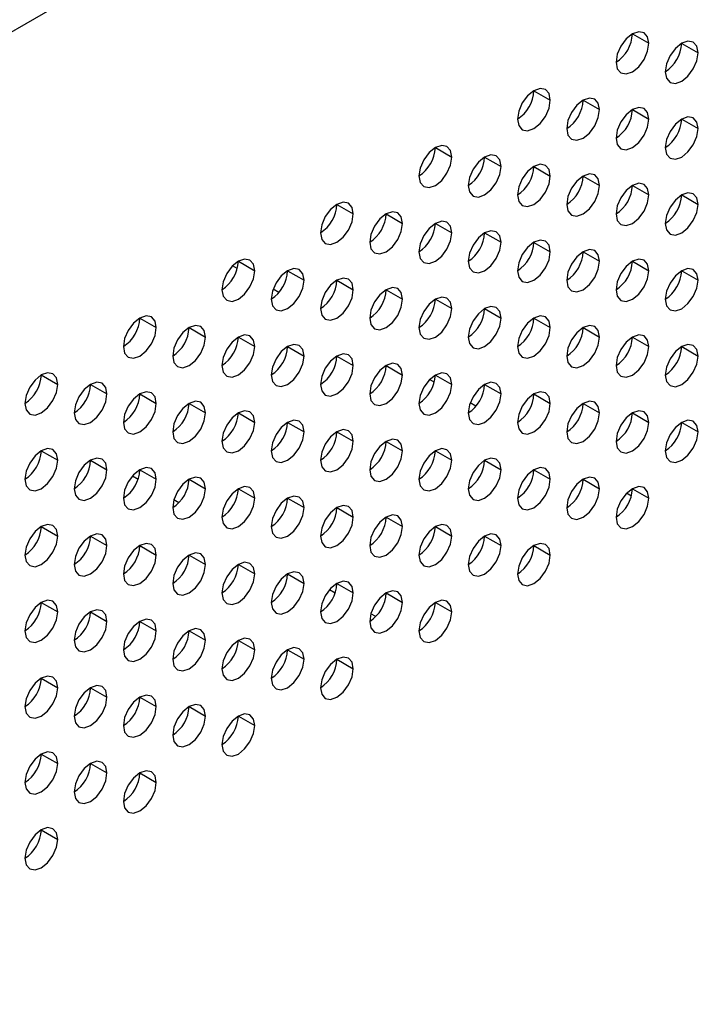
# Model space of a CAD drawing. Header units: millimetres. Extents: x 0 to 1118, y 0 to 864.
# Tile 331 of 397: x 985.92 to 988.87, y 711.74 to 715.98. Entities that reach past the tile are written whole.
import ezdxf

# ---------------------------------------------------------------- set-up
doc = ezdxf.new("R2010")
doc.units = ezdxf.units.MM

msp = doc.modelspace()

# ---------------------------------------------------------------- linework, layer by layer
at = {"color": 7, "linetype": 'Continuous', "lineweight": 25}
for p, q in [((1004.3234, 726.5774), (948.6033, 694.4109)), ((988.5549, 715.923), (988.6256, 715.8822)), ((988.767, 715.8821), (988.8377, 715.8413)), ((988.1306, 715.6781), (988.2013, 715.6373)), ((988.3427, 715.6372), (988.4135, 715.5964)), ((988.5549, 715.5964), (988.6256, 715.5556)), ((988.767, 715.5555), (988.8377, 715.5147)), ((987.7063, 715.4332), (987.7771, 715.3923)), ((987.9185, 715.3923), (987.9892, 715.3515)), ((988.1306, 715.3515), (988.2013, 715.3106)), ((988.3427, 715.3106), (988.4135, 715.2698)), ((988.5549, 715.2698), (988.6256, 715.2289)), ((988.767, 715.2289), (988.8377, 715.1881)), ((987.2821, 715.1882), (987.3528, 715.1474)), ((987.4942, 715.1474), (987.5649, 715.1066)), ((987.7063, 715.1065), (987.7771, 715.0657)), ((987.9185, 715.0657), (987.9892, 715.0249)), ((988.1306, 715.0248), (988.2013, 714.984)), ((988.3427, 714.984), (988.4135, 714.9432)), ((986.8533, 714.9118), (986.8328, 714.9236)), ((986.8578, 714.9433), (986.9285, 714.9025)), ((988.5549, 714.9431), (988.6256, 714.9023)), ((987.07, 714.9025), (987.1407, 714.8616)), ((988.767, 714.9023), (988.8377, 714.8615)), ((987.2821, 714.8616), (987.3528, 714.8208)), ((987.0322, 714.8085), (987.0074, 714.8228)), ((987.4942, 714.8208), (987.5649, 714.7799)), ((987.7063, 714.7799), (987.7771, 714.7391)), ((987.9185, 714.7391), (987.9892, 714.6983)), ((986.4336, 714.6984), (986.5043, 714.6576)), ((988.1306, 714.6982), (988.2013, 714.6574)), ((986.6457, 714.6575), (986.7164, 714.6167)), ((988.3427, 714.6574), (988.4135, 714.6166)), ((986.8578, 714.6167), (986.9285, 714.5759)), ((987.07, 714.5758), (987.1407, 714.535)), ((988.5549, 714.6165), (988.6256, 714.5757)), ((988.767, 714.5757), (988.8377, 714.5349)), ((987.2821, 714.535), (987.3528, 714.4942)), ((987.4942, 714.4941), (987.5649, 714.4533)), ((986.0093, 714.4535), (986.08, 714.4126)), ((987.7063, 714.4533), (987.7771, 714.4125)), ((986.2214, 714.4126), (986.2921, 714.3718)), ((987.7018, 714.4218), (987.6813, 714.4336)), ((987.9185, 714.4125), (987.9892, 714.3716)), ((986.4336, 714.3718), (986.5043, 714.3309)), ((988.1306, 714.3716), (988.2013, 714.3308)), ((986.6457, 714.3309), (986.7164, 714.2901)), ((987.8808, 714.3185), (987.8559, 714.3328)), ((988.3427, 714.3308), (988.4135, 714.2899)), ((986.8578, 714.2901), (986.9285, 714.2493)), ((988.5549, 714.2899), (988.6256, 714.2491)), ((987.07, 714.2492), (987.1407, 714.2084)), ((988.767, 714.2491), (988.8377, 714.2082)), ((987.2821, 714.2084), (987.3528, 714.1676)), ((987.4942, 714.1675), (987.5649, 714.1267)), ((986.0093, 714.1268), (986.08, 714.086)), ((987.7063, 714.1267), (987.7771, 714.0859)), ((986.2214, 714.086), (986.2921, 714.0452)), ((987.9185, 714.0858), (987.9892, 714.045)), ((986.4336, 714.0452), (986.5043, 714.0043)), ((988.1306, 714.045), (988.2013, 714.0042)), ((986.4259, 714.0038), (986.4016, 714.0179)), ((986.6457, 714.0043), (986.7164, 713.9635)), ((988.3427, 714.0041), (988.4135, 713.9633)), ((986.8578, 713.9635), (986.9285, 713.9226)), ((988.5503, 713.9318), (988.5299, 713.9436)), ((988.5549, 713.9633), (988.6256, 713.9225)), ((986.6011, 713.9027), (986.58, 713.9149)), ((987.07, 713.9226), (987.1407, 713.8818)), ((987.2821, 713.8818), (987.3528, 713.8409)), ((987.4942, 713.8409), (987.5649, 713.8001)), ((986.0093, 713.8002), (986.08, 713.7594)), ((987.7063, 713.8001), (987.7771, 713.7592)), ((986.2214, 713.7594), (986.2921, 713.7186)), ((987.9185, 713.7592), (987.9892, 713.7184)), ((986.4336, 713.7185), (986.5043, 713.6777)), ((988.1306, 713.7184), (988.2013, 713.6776)), ((986.6457, 713.6777), (986.7164, 713.6369)), ((986.8578, 713.6368), (986.9285, 713.596)), ((987.07, 713.596), (987.1407, 713.5552)), ((987.2744, 713.5138), (987.2501, 713.5279)), ((987.2821, 713.5551), (987.3528, 713.5143)), ((987.4942, 713.5143), (987.5649, 713.4735)), ((986.0093, 713.4736), (986.08, 713.4328)), ((987.7063, 713.4735), (987.7771, 713.4326)), ((986.2214, 713.4328), (986.2921, 713.3919)), ((986.4336, 713.3919), (986.5043, 713.3511)), ((987.4496, 713.4127), (987.4285, 713.4249)), ((986.6457, 713.3511), (986.7164, 713.3103)), ((986.8578, 713.3102), (986.9285, 713.2694)), ((987.07, 713.2694), (987.1407, 713.2286)), ((987.2821, 713.2285), (987.3528, 713.1877)), ((986.0093, 713.147), (986.08, 713.1062)), ((986.2214, 713.1061), (986.2921, 713.0653)), ((986.4336, 713.0653), (986.5043, 713.0245)), ((986.6457, 713.0245), (986.7164, 712.9836)), ((986.8578, 712.9836), (986.9285, 712.9428)), ((986.0093, 712.8204), (986.08, 712.7796)), ((986.2214, 712.7795), (986.2921, 712.7387)), ((986.4336, 712.7387), (986.5043, 712.6979)), ((986.0093, 712.4938), (986.08, 712.4529))]:
    msp.add_line(p, q, dxfattribs=at)
at = {"color": 7, "linetype": 'Continuous', "lineweight": 25, "flags": 128}
for points in [[(988.6256, 715.8822), (988.6202, 715.9103), (988.6049, 715.928), (988.5819, 715.9324), (988.5549, 715.923), (988.5278, 715.9012), (988.5049, 715.8702), (988.4895, 715.8349), (988.4842, 715.8005)], [(988.8377, 715.8413), (988.8323, 715.8695), (988.817, 715.8871), (988.7941, 715.8916), (988.767, 715.8822), (988.74, 715.8603), (988.717, 715.8294), (988.7017, 715.794), (988.6963, 715.7597)], [(988.4842, 715.8005), (988.4895, 715.7724), (988.5049, 715.7548), (988.5278, 715.7503), (988.5549, 715.7597), (988.5819, 715.7815), (988.6049, 715.8125), (988.6202, 715.8478), (988.6256, 715.8822)], [(988.6963, 715.7597), (988.7017, 715.7315), (988.717, 715.7139), (988.74, 715.7094), (988.767, 715.7189), (988.7941, 715.7407), (988.817, 715.7716), (988.8323, 715.807), (988.8377, 715.8413)], [(988.2013, 715.6373), (988.1959, 715.6654), (988.1806, 715.683), (988.1577, 715.6875), (988.1306, 715.6781), (988.1036, 715.6562), (988.0806, 715.6253), (988.0653, 715.59), (988.0599, 715.5556)], [(988.0599, 715.5556), (988.0653, 715.5275), (988.0806, 715.5098), (988.1036, 715.5054), (988.1306, 715.5148), (988.1577, 715.5366), (988.1806, 715.5676), (988.1959, 715.6029), (988.2013, 715.6373)], [(988.4135, 715.5964), (988.4081, 715.6245), (988.3927, 715.6422), (988.3698, 715.6466), (988.3427, 715.6372), (988.3157, 715.6154), (988.2927, 715.5845), (988.2774, 715.5491), (988.272, 715.5148)], [(988.272, 715.5148), (988.2774, 715.4866), (988.2927, 715.469), (988.3157, 715.4645), (988.3427, 715.4739), (988.3698, 715.4958), (988.3927, 715.5267), (988.4081, 715.5621), (988.4135, 715.5964)], [(988.6256, 715.5556), (988.6202, 715.5837), (988.6049, 715.6013), (988.5819, 715.6058), (988.5549, 715.5964), (988.5278, 715.5746), (988.5049, 715.5436), (988.4895, 715.5083), (988.4842, 715.4739)], [(988.4842, 715.4739), (988.4895, 715.4458), (988.5049, 715.4281), (988.5278, 715.4237), (988.5549, 715.4331), (988.5819, 715.4549), (988.6049, 715.4859), (988.6202, 715.5212), (988.6256, 715.5556)], [(988.8377, 715.5147), (988.8323, 715.5429), (988.817, 715.5605), (988.7941, 715.565), (988.767, 715.5555), (988.74, 715.5337), (988.717, 715.5028), (988.7017, 715.4674), (988.6963, 715.4331)], [(988.6963, 715.4331), (988.7017, 715.4049), (988.717, 715.3873), (988.74, 715.3828), (988.767, 715.3922), (988.7941, 715.4141), (988.817, 715.445), (988.8323, 715.4804), (988.8377, 715.5147)], [(987.7771, 715.3923), (987.7717, 715.4205), (987.7563, 715.4381), (987.7334, 715.4426), (987.7063, 715.4332), (987.6793, 715.4113), (987.6563, 715.3804), (987.641, 715.345), (987.6356, 715.3107)], [(987.6356, 715.3107), (987.641, 715.2825), (987.6563, 715.2649), (987.6793, 715.2604), (987.7063, 715.2699), (987.7334, 715.2917), (987.7563, 715.3226), (987.7717, 715.358), (987.7771, 715.3923)], [(987.9892, 715.3515), (987.9838, 715.3796), (987.9685, 715.3973), (987.9455, 715.4017), (987.9185, 715.3923), (987.8914, 715.3705), (987.8685, 715.3395), (987.8532, 715.3042), (987.8478, 715.2698)], [(987.8478, 715.2698), (987.8532, 715.2417), (987.8685, 715.2241), (987.8914, 715.2196), (987.9185, 715.229), (987.9455, 715.2508), (987.9685, 715.2818), (987.9838, 715.3171), (987.9892, 715.3515)], [(988.2013, 715.3106), (988.1959, 715.3388), (988.1806, 715.3564), (988.1577, 715.3609), (988.1306, 715.3515), (988.1036, 715.3296), (988.0806, 715.2987), (988.0653, 715.2633), (988.0599, 715.229)], [(988.0599, 715.229), (988.0653, 715.2009), (988.0806, 715.1832), (988.1036, 715.1788), (988.1306, 715.1882), (988.1577, 715.21), (988.1806, 715.2409), (988.1959, 715.2763), (988.2013, 715.3106)], [(988.4135, 715.2698), (988.4081, 715.2979), (988.3927, 715.3156), (988.3698, 715.32), (988.3427, 715.3106), (988.3157, 715.2888), (988.2927, 715.2578), (988.2774, 715.2225), (988.272, 715.1881)], [(988.272, 715.1881), (988.2774, 715.16), (988.2927, 715.1424), (988.3157, 715.1379), (988.3427, 715.1473), (988.3698, 715.1692), (988.3927, 715.2001), (988.4081, 715.2354), (988.4135, 715.2698)], [(988.6256, 715.2289), (988.6202, 715.2571), (988.6049, 715.2747), (988.5819, 715.2792), (988.5549, 715.2698), (988.5278, 715.2479), (988.5049, 715.217), (988.4895, 715.1817), (988.4842, 715.1473)], [(988.4842, 715.1473), (988.4895, 715.1192), (988.5049, 715.1015), (988.5278, 715.0971), (988.5549, 715.1065), (988.5819, 715.1283), (988.6049, 715.1592), (988.6202, 715.1946), (988.6256, 715.2289)], [(988.8377, 715.1881), (988.8323, 715.2162), (988.817, 715.2339), (988.7941, 715.2383), (988.767, 715.2289), (988.74, 715.2071), (988.717, 715.1761), (988.7017, 715.1408), (988.6963, 715.1065)], [(987.3528, 715.1474), (987.3474, 715.1755), (987.3321, 715.1932), (987.3091, 715.1976), (987.2821, 715.1882), (987.255, 715.1664), (987.2321, 715.1355), (987.2168, 715.1001), (987.2114, 715.0658)], [(988.6963, 715.1065), (988.7017, 715.0783), (988.717, 715.0607), (988.74, 715.0562), (988.767, 715.0656), (988.7941, 715.0875), (988.817, 715.1184), (988.8323, 715.1537), (988.8377, 715.1881)], [(987.2114, 715.0658), (987.2168, 715.0376), (987.2321, 715.02), (987.255, 715.0155), (987.2821, 715.0249), (987.3091, 715.0468), (987.3321, 715.0777), (987.3474, 715.1131), (987.3528, 715.1474)], [(987.5649, 715.1066), (987.5595, 715.1347), (987.5442, 715.1523), (987.5213, 715.1568), (987.4942, 715.1474), (987.4672, 715.1256), (987.4442, 715.0946), (987.4289, 715.0593), (987.4235, 715.0249)], [(987.4235, 715.0249), (987.4289, 714.9968), (987.4442, 714.9791), (987.4672, 714.9747), (987.4942, 714.9841), (987.5213, 715.0059), (987.5442, 715.0369), (987.5595, 715.0722), (987.5649, 715.1066)], [(987.7771, 715.0657), (987.7717, 715.0939), (987.7563, 715.1115), (987.7334, 715.116), (987.7063, 715.1065), (987.6793, 715.0847), (987.6563, 715.0538), (987.641, 715.0184), (987.6356, 714.9841)], [(987.6356, 714.9841), (987.641, 714.9559), (987.6563, 714.9383), (987.6793, 714.9338), (987.7063, 714.9432), (987.7334, 714.9651), (987.7563, 714.996), (987.7717, 715.0314), (987.7771, 715.0657)], [(987.9892, 715.0249), (987.9838, 715.053), (987.9685, 715.0706), (987.9455, 715.0751), (987.9185, 715.0657), (987.8914, 715.0439), (987.8685, 715.0129), (987.8532, 714.9776), (987.8478, 714.9432)], [(987.8478, 714.9432), (987.8532, 714.9151), (987.8685, 714.8974), (987.8914, 714.893), (987.9185, 714.9024), (987.9455, 714.9242), (987.9685, 714.9552), (987.9838, 714.9905), (987.9892, 715.0249)], [(988.2013, 714.984), (988.1959, 715.0122), (988.1806, 715.0298), (988.1577, 715.0343), (988.1306, 715.0249), (988.1036, 715.003), (988.0806, 714.9721), (988.0653, 714.9367), (988.0599, 714.9024)], [(988.0599, 714.9024), (988.0653, 714.8742), (988.0806, 714.8566), (988.1036, 714.8521), (988.1306, 714.8615), (988.1577, 714.8834), (988.1806, 714.9143), (988.1959, 714.9497), (988.2013, 714.984)], [(988.4135, 714.9432), (988.4081, 714.9713), (988.3927, 714.989), (988.3698, 714.9934), (988.3427, 714.984), (988.3157, 714.9622), (988.2927, 714.9312), (988.2774, 714.8959), (988.272, 714.8615)], [(986.9285, 714.9025), (986.9231, 714.9306), (986.9078, 714.9483), (986.8849, 714.9527), (986.8578, 714.9433), (986.8308, 714.9215), (986.8078, 714.8905), (986.7925, 714.8552), (986.7871, 714.8208)], [(988.272, 714.8615), (988.2774, 714.8334), (988.2927, 714.8157), (988.3157, 714.8113), (988.3427, 714.8207), (988.3698, 714.8425), (988.3927, 714.8735), (988.4081, 714.9088), (988.4135, 714.9432)], [(988.6256, 714.9023), (988.6202, 714.9305), (988.6049, 714.9481), (988.5819, 714.9526), (988.5549, 714.9432), (988.5278, 714.9213), (988.5049, 714.8904), (988.4895, 714.855), (988.4842, 714.8207)], [(986.7871, 714.8208), (986.7925, 714.7927), (986.8078, 714.7751), (986.8308, 714.7706), (986.8578, 714.78), (986.8849, 714.8018), (986.9078, 714.8328), (986.9231, 714.8681), (986.9285, 714.9025)], [(987.1407, 714.8616), (987.1353, 714.8898), (987.12, 714.9074), (987.097, 714.9119), (987.07, 714.9025), (987.0429, 714.8806), (987.02, 714.8497), (987.0046, 714.8144), (986.9992, 714.78)], [(988.4842, 714.8207), (988.4895, 714.7925), (988.5049, 714.7749), (988.5278, 714.7704), (988.5549, 714.7799), (988.5819, 714.8017), (988.6049, 714.8326), (988.6202, 714.868), (988.6256, 714.9023)], [(988.8377, 714.8615), (988.8323, 714.8896), (988.817, 714.9073), (988.7941, 714.9117), (988.767, 714.9023), (988.74, 714.8805), (988.717, 714.8495), (988.7017, 714.8142), (988.6963, 714.7798)], [(986.9992, 714.78), (987.0046, 714.7519), (987.02, 714.7342), (987.0429, 714.7298), (987.07, 714.7392), (987.097, 714.761), (987.12, 714.7919), (987.1353, 714.8273), (987.1407, 714.8616)], [(987.3528, 714.8208), (987.3474, 714.8489), (987.3321, 714.8666), (987.3091, 714.871), (987.2821, 714.8616), (987.255, 714.8398), (987.2321, 714.8088), (987.2168, 714.7735), (987.2114, 714.7392)], [(987.5649, 714.7799), (987.5595, 714.8081), (987.5442, 714.8257), (987.5213, 714.8302), (987.4942, 714.8208), (987.4672, 714.7989), (987.4442, 714.768), (987.4289, 714.7327), (987.4235, 714.6983)], [(988.6963, 714.7798), (988.7017, 714.7517), (988.717, 714.7341), (988.74, 714.7296), (988.767, 714.739), (988.7941, 714.7608), (988.817, 714.7918), (988.8323, 714.8271), (988.8377, 714.8615)], [(987.2114, 714.7392), (987.2168, 714.711), (987.2321, 714.6934), (987.255, 714.6889), (987.2821, 714.6983), (987.3091, 714.7202), (987.3321, 714.7511), (987.3474, 714.7864), (987.3528, 714.8208)], [(987.7771, 714.7391), (987.7717, 714.7672), (987.7563, 714.7849), (987.7334, 714.7893), (987.7063, 714.7799), (987.6793, 714.7581), (987.6563, 714.7272), (987.641, 714.6918), (987.6356, 714.6575)], [(987.4235, 714.6983), (987.4289, 714.6702), (987.4442, 714.6525), (987.4672, 714.6481), (987.4942, 714.6575), (987.5213, 714.6793), (987.5442, 714.7102), (987.5595, 714.7456), (987.5649, 714.7799)], [(987.9892, 714.6983), (987.9838, 714.7264), (987.9685, 714.744), (987.9455, 714.7485), (987.9185, 714.7391), (987.8914, 714.7172), (987.8685, 714.6863), (987.8532, 714.651), (987.8478, 714.6166)], [(986.5043, 714.6576), (986.4989, 714.6857), (986.4836, 714.7033), (986.4606, 714.7078), (986.4336, 714.6984), (986.4065, 714.6766), (986.3836, 714.6456), (986.3682, 714.6103), (986.3628, 714.5759)], [(987.6356, 714.6575), (987.641, 714.6293), (987.6563, 714.6117), (987.6793, 714.6072), (987.7063, 714.6166), (987.7334, 714.6385), (987.7563, 714.6694), (987.7717, 714.7047), (987.7771, 714.7391)], [(988.2013, 714.6574), (988.1959, 714.6855), (988.1806, 714.7032), (988.1577, 714.7076), (988.1306, 714.6982), (988.1036, 714.6764), (988.0806, 714.6455), (988.0653, 714.6101), (988.0599, 714.5758)], [(986.7164, 714.6167), (986.711, 714.6449), (986.6957, 714.6625), (986.6727, 714.667), (986.6457, 714.6575), (986.6186, 714.6357), (986.5957, 714.6048), (986.5804, 714.5694), (986.575, 714.5351)], [(987.8478, 714.6166), (987.8532, 714.5885), (987.8685, 714.5708), (987.8914, 714.5664), (987.9185, 714.5758), (987.9455, 714.5976), (987.9685, 714.6286), (987.9838, 714.6639), (987.9892, 714.6983)], [(988.4135, 714.6166), (988.4081, 714.6447), (988.3927, 714.6623), (988.3698, 714.6668), (988.3427, 714.6574), (988.3157, 714.6356), (988.2927, 714.6046), (988.2774, 714.5693), (988.272, 714.5349)], [(986.3628, 714.5759), (986.3682, 714.5478), (986.3836, 714.5301), (986.4065, 714.5257), (986.4336, 714.5351), (986.4606, 714.5569), (986.4836, 714.5879), (986.4989, 714.6232), (986.5043, 714.6576)], [(986.9285, 714.5759), (986.9231, 714.604), (986.9078, 714.6217), (986.8849, 714.6261), (986.8578, 714.6167), (986.8308, 714.5949), (986.8078, 714.5639), (986.7925, 714.5286), (986.7871, 714.4942)], [(988.0599, 714.5758), (988.0653, 714.5476), (988.0806, 714.53), (988.1036, 714.5255), (988.1306, 714.5349), (988.1577, 714.5568), (988.1806, 714.5877), (988.1959, 714.623), (988.2013, 714.6574)], [(988.6256, 714.5757), (988.6202, 714.6038), (988.6049, 714.6215), (988.5819, 714.6259), (988.5549, 714.6165), (988.5278, 714.5947), (988.5049, 714.5638), (988.4895, 714.5284), (988.4842, 714.4941)], [(986.575, 714.5351), (986.5804, 714.5069), (986.5957, 714.4893), (986.6186, 714.4848), (986.6457, 714.4942), (986.6727, 714.5161), (986.6957, 714.547), (986.711, 714.5824), (986.7164, 714.6167)], [(986.7871, 714.4942), (986.7925, 714.4661), (986.8078, 714.4484), (986.8308, 714.444), (986.8578, 714.4534), (986.8849, 714.4752), (986.9078, 714.5062), (986.9231, 714.5415), (986.9285, 714.5759)], [(987.1407, 714.535), (987.1353, 714.5632), (987.12, 714.5808), (987.097, 714.5853), (987.07, 714.5759), (987.0429, 714.554), (987.02, 714.5231), (987.0046, 714.4877), (986.9992, 714.4534)], [(988.272, 714.5349), (988.2774, 714.5068), (988.2927, 714.4891), (988.3157, 714.4847), (988.3427, 714.4941), (988.3698, 714.5159), (988.3927, 714.5469), (988.4081, 714.5822), (988.4135, 714.6166)], [(988.4842, 714.4941), (988.4895, 714.4659), (988.5049, 714.4483), (988.5278, 714.4438), (988.5549, 714.4532), (988.5819, 714.4751), (988.6049, 714.506), (988.6202, 714.5414), (988.6256, 714.5757)], [(988.8377, 714.5349), (988.8323, 714.563), (988.817, 714.5806), (988.7941, 714.5851), (988.767, 714.5757), (988.74, 714.5539), (988.717, 714.5229), (988.7017, 714.4876), (988.6963, 714.4532)], [(986.9992, 714.4534), (987.0046, 714.4252), (987.02, 714.4076), (987.0429, 714.4031), (987.07, 714.4125), (987.097, 714.4344), (987.12, 714.4653), (987.1353, 714.5007), (987.1407, 714.535)], [(987.3528, 714.4942), (987.3474, 714.5223), (987.3321, 714.54), (987.3091, 714.5444), (987.2821, 714.535), (987.255, 714.5132), (987.2321, 714.4822), (987.2168, 714.4469), (987.2114, 714.4125)], [(988.6963, 714.4532), (988.7017, 714.4251), (988.717, 714.4074), (988.74, 714.403), (988.767, 714.4124), (988.7941, 714.4342), (988.817, 714.4652), (988.8323, 714.5005), (988.8377, 714.5349)], [(987.2114, 714.4125), (987.2168, 714.3844), (987.2321, 714.3668), (987.255, 714.3623), (987.2821, 714.3717), (987.3091, 714.3935), (987.3321, 714.4245), (987.3474, 714.4598), (987.3528, 714.4942)], [(987.5649, 714.4533), (987.5595, 714.4815), (987.5442, 714.4991), (987.5213, 714.5036), (987.4942, 714.4942), (987.4672, 714.4723), (987.4442, 714.4414), (987.4289, 714.406), (987.4235, 714.3717)], [(986.08, 714.4126), (986.0746, 714.4408), (986.0593, 714.4584), (986.0364, 714.4629), (986.0093, 714.4535), (985.9822, 714.4316), (985.9593, 714.4007), (985.944, 714.3654), (985.9386, 714.331)], [(987.4235, 714.3717), (987.4289, 714.3435), (987.4442, 714.3259), (987.4672, 714.3214), (987.4942, 714.3309), (987.5213, 714.3527), (987.5442, 714.3836), (987.5595, 714.419), (987.5649, 714.4533)], [(987.7771, 714.4125), (987.7717, 714.4406), (987.7563, 714.4583), (987.7334, 714.4627), (987.7063, 714.4533), (987.6793, 714.4315), (987.6563, 714.4005), (987.641, 714.3652), (987.6356, 714.3308)], [(985.9386, 714.331), (985.944, 714.3029), (985.9593, 714.2852), (985.9822, 714.2808), (986.0093, 714.2902), (986.0364, 714.312), (986.0593, 714.3429), (986.0746, 714.3783), (986.08, 714.4126)], [(986.2921, 714.3718), (986.2868, 714.3999), (986.2714, 714.4176), (986.2485, 714.422), (986.2214, 714.4126), (986.1944, 714.3908), (986.1714, 714.3598), (986.1561, 714.3245), (986.1507, 714.2902)], [(987.6356, 714.3308), (987.641, 714.3027), (987.6563, 714.2851), (987.6793, 714.2806), (987.7063, 714.29), (987.7334, 714.3118), (987.7563, 714.3428), (987.7717, 714.3781), (987.7771, 714.4125)], [(987.9892, 714.3716), (987.9838, 714.3998), (987.9685, 714.4174), (987.9455, 714.4219), (987.9185, 714.4125), (987.8914, 714.3906), (987.8685, 714.3597), (987.8532, 714.3243), (987.8478, 714.29)], [(986.1507, 714.2902), (986.1561, 714.262), (986.1714, 714.2444), (986.1944, 714.2399), (986.2214, 714.2493), (986.2485, 714.2712), (986.2714, 714.3021), (986.2868, 714.3374), (986.2921, 714.3718)], [(986.5043, 714.3309), (986.4989, 714.3591), (986.4836, 714.3767), (986.4606, 714.3812), (986.4336, 714.3718), (986.4065, 714.3499), (986.3836, 714.319), (986.3682, 714.2837), (986.3628, 714.2493)], [(987.8478, 714.29), (987.8532, 714.2619), (987.8685, 714.2442), (987.8914, 714.2398), (987.9185, 714.2492), (987.9455, 714.271), (987.9685, 714.3019), (987.9838, 714.3373), (987.9892, 714.3716)], [(988.2013, 714.3308), (988.1959, 714.3589), (988.1806, 714.3766), (988.1577, 714.381), (988.1306, 714.3716), (988.1036, 714.3498), (988.0806, 714.3188), (988.0653, 714.2835), (988.0599, 714.2491)], [(986.3628, 714.2493), (986.3682, 714.2212), (986.3836, 714.2035), (986.4065, 714.1991), (986.4336, 714.2085), (986.4606, 714.2303), (986.4836, 714.2613), (986.4989, 714.2966), (986.5043, 714.3309)], [(986.7164, 714.2901), (986.711, 714.3182), (986.6957, 714.3359), (986.6727, 714.3403), (986.6457, 714.3309), (986.6186, 714.3091), (986.5957, 714.2782), (986.5804, 714.2428), (986.575, 714.2085)], [(988.0599, 714.2491), (988.0653, 714.221), (988.0806, 714.2034), (988.1036, 714.1989), (988.1306, 714.2083), (988.1577, 714.2301), (988.1806, 714.2611), (988.1959, 714.2964), (988.2013, 714.3308)], [(988.4135, 714.2899), (988.4081, 714.3181), (988.3927, 714.3357), (988.3698, 714.3402), (988.3427, 714.3308), (988.3157, 714.3089), (988.2927, 714.278), (988.2774, 714.2427), (988.272, 714.2083)], [(986.575, 714.2085), (986.5804, 714.1803), (986.5957, 714.1627), (986.6186, 714.1582), (986.6457, 714.1676), (986.6727, 714.1895), (986.6957, 714.2204), (986.711, 714.2557), (986.7164, 714.2901)], [(986.9285, 714.2493), (986.9231, 714.2774), (986.9078, 714.295), (986.8849, 714.2995), (986.8578, 714.2901), (986.8308, 714.2682), (986.8078, 714.2373), (986.7925, 714.202), (986.7871, 714.1676)], [(988.272, 714.2083), (988.2774, 714.1802), (988.2927, 714.1625), (988.3157, 714.1581), (988.3427, 714.1675), (988.3698, 714.1893), (988.3927, 714.2202), (988.4081, 714.2556), (988.4135, 714.2899)], [(988.6256, 714.2491), (988.6202, 714.2772), (988.6049, 714.2949), (988.5819, 714.2993), (988.5549, 714.2899), (988.5278, 714.2681), (988.5049, 714.2371), (988.4895, 714.2018), (988.4842, 714.1675)], [(986.7871, 714.1676), (986.7925, 714.1395), (986.8078, 714.1218), (986.8308, 714.1174), (986.8578, 714.1268), (986.8849, 714.1486), (986.9078, 714.1796), (986.9231, 714.2149), (986.9285, 714.2493)], [(987.1407, 714.2084), (987.1353, 714.2365), (987.12, 714.2542), (987.097, 714.2586), (987.07, 714.2492), (987.0429, 714.2274), (987.02, 714.1965), (987.0046, 714.1611), (986.9992, 714.1268)], [(988.4842, 714.1675), (988.4895, 714.1393), (988.5049, 714.1217), (988.5278, 714.1172), (988.5549, 714.1266), (988.5819, 714.1485), (988.6049, 714.1794), (988.6202, 714.2147), (988.6256, 714.2491)], [(988.8377, 714.2082), (988.8323, 714.2364), (988.817, 714.254), (988.7941, 714.2585), (988.767, 714.2491), (988.74, 714.2272), (988.717, 714.1963), (988.7017, 714.161), (988.6963, 714.1266)], [(986.9992, 714.1268), (987.0046, 714.0986), (987.02, 714.081), (987.0429, 714.0765), (987.07, 714.0859), (987.097, 714.1078), (987.12, 714.1387), (987.1353, 714.1741), (987.1407, 714.2084)], [(987.3528, 714.1676), (987.3474, 714.1957), (987.3321, 714.2133), (987.3091, 714.2178), (987.2821, 714.2084), (987.255, 714.1866), (987.2321, 714.1556), (987.2168, 714.1203), (987.2114, 714.0859)], [(988.6963, 714.1266), (988.7017, 714.0985), (988.717, 714.0808), (988.74, 714.0764), (988.767, 714.0858), (988.7941, 714.1076), (988.817, 714.1386), (988.8323, 714.1739), (988.8377, 714.2082)], [(987.2114, 714.0859), (987.2168, 714.0578), (987.2321, 714.0401), (987.255, 714.0357), (987.2821, 714.0451), (987.3091, 714.0669), (987.3321, 714.0979), (987.3474, 714.1332), (987.3528, 714.1676)], [(987.5649, 714.1267), (987.5595, 714.1549), (987.5442, 714.1725), (987.5213, 714.177), (987.4942, 714.1675), (987.4672, 714.1457), (987.4442, 714.1148), (987.4289, 714.0794), (987.4235, 714.0451)], [(986.08, 714.086), (986.0746, 714.1142), (986.0593, 714.1318), (986.0364, 714.1363), (986.0093, 714.1269), (985.9822, 714.105), (985.9593, 714.0741), (985.944, 714.0387), (985.9386, 714.0044)], [(987.4235, 714.0451), (987.4289, 714.0169), (987.4442, 713.9993), (987.4672, 713.9948), (987.4942, 714.0042), (987.5213, 714.0261), (987.5442, 714.057), (987.5595, 714.0924), (987.5649, 714.1267)], [(987.7771, 714.0859), (987.7717, 714.114), (987.7563, 714.1316), (987.7334, 714.1361), (987.7063, 714.1267), (987.6793, 714.1049), (987.6563, 714.0739), (987.641, 714.0386), (987.6356, 714.0042)], [(985.9386, 714.0044), (985.944, 713.9762), (985.9593, 713.9586), (985.9822, 713.9541), (986.0093, 713.9635), (986.0364, 713.9854), (986.0593, 714.0163), (986.0746, 714.0517), (986.08, 714.086)], [(986.2921, 714.0452), (986.2868, 714.0733), (986.2714, 714.091), (986.2485, 714.0954), (986.2214, 714.086), (986.1944, 714.0642), (986.1714, 714.0332), (986.1561, 713.9979), (986.1507, 713.9635)], [(987.6356, 714.0042), (987.641, 713.9761), (987.6563, 713.9584), (987.6793, 713.954), (987.7063, 713.9634), (987.7334, 713.9852), (987.7563, 714.0162), (987.7717, 714.0515), (987.7771, 714.0859)], [(987.9892, 714.045), (987.9838, 714.0732), (987.9685, 714.0908), (987.9455, 714.0953), (987.9185, 714.0859), (987.8914, 714.064), (987.8685, 714.0331), (987.8532, 713.9977), (987.8478, 713.9634)], [(986.1507, 713.9635), (986.1561, 713.9354), (986.1714, 713.9178), (986.1944, 713.9133), (986.2214, 713.9227), (986.2485, 713.9445), (986.2714, 713.9755), (986.2868, 714.0108), (986.2921, 714.0452)], [(986.5043, 714.0043), (986.4989, 714.0325), (986.4836, 714.0501), (986.4606, 714.0546), (986.4336, 714.0452), (986.4065, 714.0233), (986.3836, 713.9924), (986.3682, 713.957), (986.3628, 713.9227)], [(987.8478, 713.9634), (987.8532, 713.9352), (987.8685, 713.9176), (987.8914, 713.9131), (987.9185, 713.9225), (987.9455, 713.9444), (987.9685, 713.9753), (987.9838, 714.0107), (987.9892, 714.045)], [(988.2013, 714.0042), (988.1959, 714.0323), (988.1806, 714.05), (988.1577, 714.0544), (988.1306, 714.045), (988.1036, 714.0232), (988.0806, 713.9922), (988.0653, 713.9569), (988.0599, 713.9225)], [(986.3628, 713.9227), (986.3682, 713.8945), (986.3836, 713.8769), (986.4065, 713.8724), (986.4336, 713.8819), (986.4606, 713.9037), (986.4836, 713.9346), (986.4989, 713.97), (986.5043, 714.0043)], [(986.7164, 713.9635), (986.711, 713.9916), (986.6957, 714.0093), (986.6727, 714.0137), (986.6457, 714.0043), (986.6186, 713.9825), (986.5957, 713.9515), (986.5804, 713.9162), (986.575, 713.8818)], [(988.0599, 713.9225), (988.0653, 713.8944), (988.0806, 713.8767), (988.1036, 713.8723), (988.1306, 713.8817), (988.1577, 713.9035), (988.1806, 713.9345), (988.1959, 713.9698), (988.2013, 714.0042)], [(988.4135, 713.9633), (988.4081, 713.9915), (988.3927, 714.0091), (988.3698, 714.0136), (988.3427, 714.0042), (988.3157, 713.9823), (988.2927, 713.9514), (988.2774, 713.916), (988.272, 713.8817)], [(986.575, 713.8818), (986.5804, 713.8537), (986.5957, 713.8361), (986.6186, 713.8316), (986.6457, 713.841), (986.6727, 713.8628), (986.6957, 713.8938), (986.711, 713.9291), (986.7164, 713.9635)], [(986.9285, 713.9226), (986.9231, 713.9508), (986.9078, 713.9684), (986.8849, 713.9729), (986.8578, 713.9635), (986.8308, 713.9416), (986.8078, 713.9107), (986.7925, 713.8753), (986.7871, 713.841)], [(988.272, 713.8817), (988.2774, 713.8535), (988.2927, 713.8359), (988.3157, 713.8314), (988.3427, 713.8408), (988.3698, 713.8627), (988.3927, 713.8936), (988.4081, 713.929), (988.4135, 713.9633)], [(988.6256, 713.9225), (988.6202, 713.9506), (988.6049, 713.9683), (988.5819, 713.9727), (988.5549, 713.9633), (988.5278, 713.9415), (988.5049, 713.9105), (988.4895, 713.8752), (988.4842, 713.8408)], [(986.7871, 713.841), (986.7925, 713.8129), (986.8078, 713.7952), (986.8308, 713.7908), (986.8578, 713.8002), (986.8849, 713.822), (986.9078, 713.8529), (986.9231, 713.8883), (986.9285, 713.9226)], [(987.1407, 713.8818), (987.1353, 713.9099), (987.12, 713.9276), (987.097, 713.932), (987.07, 713.9226), (987.0429, 713.9008), (987.02, 713.8698), (987.0046, 713.8345), (986.9992, 713.8001)], [(988.4842, 713.8408), (988.4895, 713.8127), (988.5049, 713.7951), (988.5278, 713.7906), (988.5549, 713.8), (988.5819, 713.8218), (988.6049, 713.8528), (988.6202, 713.8881), (988.6256, 713.9225)], [(986.9992, 713.8001), (987.0046, 713.772), (987.02, 713.7544), (987.0429, 713.7499), (987.07, 713.7593), (987.097, 713.7812), (987.12, 713.8121), (987.1353, 713.8474), (987.1407, 713.8818)], [(987.3528, 713.8409), (987.3474, 713.8691), (987.3321, 713.8867), (987.3091, 713.8912), (987.2821, 713.8818), (987.255, 713.8599), (987.2321, 713.829), (987.2168, 713.7937), (987.2114, 713.7593)], [(987.2114, 713.7593), (987.2168, 713.7312), (987.2321, 713.7135), (987.255, 713.7091), (987.2821, 713.7185), (987.3091, 713.7403), (987.3321, 713.7712), (987.3474, 713.8066), (987.3528, 713.8409)], [(987.5649, 713.8001), (987.5595, 713.8282), (987.5442, 713.8459), (987.5213, 713.8503), (987.4942, 713.8409), (987.4672, 713.8191), (987.4442, 713.7881), (987.4289, 713.7528), (987.4235, 713.7185)], [(986.08, 713.7594), (986.0746, 713.7875), (986.0593, 713.8052), (986.0364, 713.8096), (986.0093, 713.8002), (985.9822, 713.7784), (985.9593, 713.7475), (985.944, 713.7121), (985.9386, 713.6778)], [(986.2921, 713.7186), (986.2868, 713.7467), (986.2714, 713.7643), (986.2485, 713.7688), (986.2214, 713.7594), (986.1944, 713.7376), (986.1714, 713.7066), (986.1561, 713.6713), (986.1507, 713.6369)], [(987.4235, 713.7185), (987.4289, 713.6903), (987.4442, 713.6727), (987.4672, 713.6682), (987.4942, 713.6776), (987.5213, 713.6995), (987.5442, 713.7304), (987.5595, 713.7657), (987.5649, 713.8001)], [(987.7771, 713.7592), (987.7717, 713.7874), (987.7563, 713.805), (987.7334, 713.8095), (987.7063, 713.8001), (987.6793, 713.7782), (987.6563, 713.7473), (987.641, 713.712), (987.6356, 713.6776)], [(987.9892, 713.7184), (987.9838, 713.7465), (987.9685, 713.7642), (987.9455, 713.7686), (987.9185, 713.7592), (987.8914, 713.7374), (987.8685, 713.7065), (987.8532, 713.6711), (987.8478, 713.6368)], [(985.9386, 713.6778), (985.944, 713.6496), (985.9593, 713.632), (985.9822, 713.6275), (986.0093, 713.6369), (986.0364, 713.6588), (986.0593, 713.6897), (986.0746, 713.7251), (986.08, 713.7594)], [(986.5043, 713.6777), (986.4989, 713.7059), (986.4836, 713.7235), (986.4606, 713.728), (986.4336, 713.7185), (986.4065, 713.6967), (986.3836, 713.6658), (986.3682, 713.6304), (986.3628, 713.5961)], [(987.6356, 713.6776), (987.641, 713.6495), (987.6563, 713.6318), (987.6793, 713.6274), (987.7063, 713.6368), (987.7334, 713.6586), (987.7563, 713.6896), (987.7717, 713.7249), (987.7771, 713.7592)], [(988.2013, 713.6776), (988.1959, 713.7057), (988.1806, 713.7233), (988.1577, 713.7278), (988.1306, 713.7184), (988.1036, 713.6966), (988.0806, 713.6656), (988.0653, 713.6303), (988.0599, 713.5959)], [(986.1507, 713.6369), (986.1561, 713.6088), (986.1714, 713.5911), (986.1944, 713.5867), (986.2214, 713.5961), (986.2485, 713.6179), (986.2714, 713.6489), (986.2868, 713.6842), (986.2921, 713.7186)], [(986.7164, 713.6369), (986.711, 713.665), (986.6957, 713.6826), (986.6727, 713.6871), (986.6457, 713.6777), (986.6186, 713.6559), (986.5957, 713.6249), (986.5804, 713.5896), (986.575, 713.5552)], [(987.8478, 713.6368), (987.8532, 713.6086), (987.8685, 713.591), (987.8914, 713.5865), (987.9185, 713.5959), (987.9455, 713.6178), (987.9685, 713.6487), (987.9838, 713.684), (987.9892, 713.7184)], [(986.3628, 713.5961), (986.3682, 713.5679), (986.3836, 713.5503), (986.4065, 713.5458), (986.4336, 713.5552), (986.4606, 713.5771), (986.4836, 713.608), (986.4989, 713.6434), (986.5043, 713.6777)], [(986.9285, 713.596), (986.9231, 713.6242), (986.9078, 713.6418), (986.8849, 713.6463), (986.8578, 713.6369), (986.8308, 713.615), (986.8078, 713.5841), (986.7925, 713.5487), (986.7871, 713.5144)], [(988.0599, 713.5959), (988.0653, 713.5678), (988.0806, 713.5501), (988.1036, 713.5457), (988.1306, 713.5551), (988.1577, 713.5769), (988.1806, 713.6079), (988.1959, 713.6432), (988.2013, 713.6776)], [(986.575, 713.5552), (986.5804, 713.5271), (986.5957, 713.5094), (986.6186, 713.505), (986.6457, 713.5144), (986.6727, 713.5362), (986.6957, 713.5672), (986.711, 713.6025), (986.7164, 713.6369)], [(987.1407, 713.5552), (987.1353, 713.5833), (987.12, 713.601), (987.097, 713.6054), (987.07, 713.596), (987.0429, 713.5742), (987.02, 713.5432), (987.0046, 713.5079), (986.9992, 713.4735)], [(986.7871, 713.5144), (986.7925, 713.4862), (986.8078, 713.4686), (986.8308, 713.4641), (986.8578, 713.4735), (986.8849, 713.4954), (986.9078, 713.5263), (986.9231, 713.5617), (986.9285, 713.596)], [(987.3528, 713.5143), (987.3474, 713.5425), (987.3321, 713.5601), (987.3091, 713.5646), (987.2821, 713.5552), (987.255, 713.5333), (987.2321, 713.5024), (987.2168, 713.467), (987.2114, 713.4327)], [(986.9992, 713.4735), (987.0046, 713.4454), (987.02, 713.4277), (987.0429, 713.4233), (987.07, 713.4327), (987.097, 713.4545), (987.12, 713.4855), (987.1353, 713.5208), (987.1407, 713.5552)], [(987.2114, 713.4327), (987.2168, 713.4045), (987.2321, 713.3869), (987.255, 713.3824), (987.2821, 713.3919), (987.3091, 713.4137), (987.3321, 713.4446), (987.3474, 713.48), (987.3528, 713.5143)], [(987.5649, 713.4735), (987.5595, 713.5016), (987.5442, 713.5193), (987.5213, 713.5237), (987.4942, 713.5143), (987.4672, 713.4925), (987.4442, 713.4615), (987.4289, 713.4262), (987.4235, 713.3918)], [(986.08, 713.4328), (986.0746, 713.4609), (986.0593, 713.4786), (986.0364, 713.483), (986.0093, 713.4736), (985.9822, 713.4518), (985.9593, 713.4208), (985.944, 713.3855), (985.9386, 713.3512)], [(987.4235, 713.3918), (987.4289, 713.3637), (987.4442, 713.3461), (987.4672, 713.3416), (987.4942, 713.351), (987.5213, 713.3728), (987.5442, 713.4038), (987.5595, 713.4391), (987.5649, 713.4735)], [(987.7771, 713.4326), (987.7717, 713.4608), (987.7563, 713.4784), (987.7334, 713.4829), (987.7063, 713.4735), (987.6793, 713.4516), (987.6563, 713.4207), (987.641, 713.3853), (987.6356, 713.351)], [(985.9386, 713.3512), (985.944, 713.323), (985.9593, 713.3054), (985.9822, 713.3009), (986.0093, 713.3103), (986.0364, 713.3322), (986.0593, 713.3631), (986.0746, 713.3984), (986.08, 713.4328)], [(986.2921, 713.3919), (986.2868, 713.4201), (986.2714, 713.4377), (986.2485, 713.4422), (986.2214, 713.4328), (986.1944, 713.4109), (986.1714, 713.38), (986.1561, 713.3447), (986.1507, 713.3103)], [(987.6356, 713.351), (987.641, 713.3229), (987.6563, 713.3052), (987.6793, 713.3008), (987.7063, 713.3102), (987.7334, 713.332), (987.7563, 713.3629), (987.7717, 713.3983), (987.7771, 713.4326)], [(986.1507, 713.3103), (986.1561, 713.2822), (986.1714, 713.2645), (986.1944, 713.2601), (986.2214, 713.2695), (986.2485, 713.2913), (986.2714, 713.3222), (986.2868, 713.3576), (986.2921, 713.3919)], [(986.5043, 713.3511), (986.4989, 713.3792), (986.4836, 713.3969), (986.4606, 713.4013), (986.4336, 713.3919), (986.4065, 713.3701), (986.3836, 713.3392), (986.3682, 713.3038), (986.3628, 713.2695)], [(986.3628, 713.2695), (986.3682, 713.2413), (986.3836, 713.2237), (986.4065, 713.2192), (986.4336, 713.2286), (986.4606, 713.2505), (986.4836, 713.2814), (986.4989, 713.3167), (986.5043, 713.3511)], [(986.7164, 713.3103), (986.711, 713.3384), (986.6957, 713.356), (986.6727, 713.3605), (986.6457, 713.3511), (986.6186, 713.3292), (986.5957, 713.2983), (986.5804, 713.263), (986.575, 713.2286)], [(986.575, 713.2286), (986.5804, 713.2005), (986.5957, 713.1828), (986.6186, 713.1784), (986.6457, 713.1878), (986.6727, 713.2096), (986.6957, 713.2406), (986.711, 713.2759), (986.7164, 713.3103)], [(986.9285, 713.2694), (986.9231, 713.2975), (986.9078, 713.3152), (986.8849, 713.3196), (986.8578, 713.3102), (986.8308, 713.2884), (986.8078, 713.2575), (986.7925, 713.2221), (986.7871, 713.1878)], [(986.7871, 713.1878), (986.7925, 713.1596), (986.8078, 713.142), (986.8308, 713.1375), (986.8578, 713.1469), (986.8849, 713.1688), (986.9078, 713.1997), (986.9231, 713.235), (986.9285, 713.2694)], [(987.1407, 713.2286), (987.1353, 713.2567), (987.12, 713.2743), (987.097, 713.2788), (987.07, 713.2694), (987.0429, 713.2476), (987.02, 713.2166), (987.0046, 713.1813), (986.9992, 713.1469)], [(986.9992, 713.1469), (987.0046, 713.1188), (987.02, 713.1011), (987.0429, 713.0967), (987.07, 713.1061), (987.097, 713.1279), (987.12, 713.1589), (987.1353, 713.1942), (987.1407, 713.2286)], [(987.3528, 713.1877), (987.3474, 713.2158), (987.3321, 713.2335), (987.3091, 713.2379), (987.2821, 713.2285), (987.255, 713.2067), (987.2321, 713.1758), (987.2168, 713.1404), (987.2114, 713.1061)], [(987.2114, 713.1061), (987.2168, 713.0779), (987.2321, 713.0603), (987.255, 713.0558), (987.2821, 713.0652), (987.3091, 713.0871), (987.3321, 713.118), (987.3474, 713.1534), (987.3528, 713.1877)], [(986.08, 713.1062), (986.0746, 713.1343), (986.0593, 713.152), (986.0364, 713.1564), (986.0093, 713.147), (985.9822, 713.1252), (985.9593, 713.0942), (985.944, 713.0589), (985.9386, 713.0245)], [(985.9386, 713.0245), (985.944, 712.9964), (985.9593, 712.9788), (985.9822, 712.9743), (986.0093, 712.9837), (986.0364, 713.0055), (986.0593, 713.0365), (986.0746, 713.0718), (986.08, 713.1062)], [(986.2921, 713.0653), (986.2868, 713.0935), (986.2714, 713.1111), (986.2485, 713.1156), (986.2214, 713.1062), (986.1944, 713.0843), (986.1714, 713.0534), (986.1561, 713.018), (986.1507, 712.9837)], [(986.1507, 712.9837), (986.1561, 712.9555), (986.1714, 712.9379), (986.1944, 712.9334), (986.2214, 712.9429), (986.2485, 712.9647), (986.2714, 712.9956), (986.2868, 713.031), (986.2921, 713.0653)], [(986.5043, 713.0245), (986.4989, 713.0526), (986.4836, 713.0703), (986.4606, 713.0747), (986.4336, 713.0653), (986.4065, 713.0435), (986.3836, 713.0125), (986.3682, 712.9772), (986.3628, 712.9428)], [(986.3628, 712.9428), (986.3682, 712.9147), (986.3836, 712.8971), (986.4065, 712.8926), (986.4336, 712.902), (986.4606, 712.9238), (986.4836, 712.9548), (986.4989, 712.9901), (986.5043, 713.0245)], [(986.7164, 712.9836), (986.711, 713.0118), (986.6957, 713.0294), (986.6727, 713.0339), (986.6457, 713.0245), (986.6186, 713.0026), (986.5957, 712.9717), (986.5804, 712.9363), (986.575, 712.902)], [(986.575, 712.902), (986.5804, 712.8739), (986.5957, 712.8562), (986.6186, 712.8518), (986.6457, 712.8612), (986.6727, 712.883), (986.6957, 712.9139), (986.711, 712.9493), (986.7164, 712.9836)], [(986.9285, 712.9428), (986.9231, 712.9709), (986.9078, 712.9886), (986.8849, 712.993), (986.8578, 712.9836), (986.8308, 712.9618), (986.8078, 712.9308), (986.7925, 712.8955), (986.7871, 712.8611)], [(986.7871, 712.8611), (986.7925, 712.833), (986.8078, 712.8154), (986.8308, 712.8109), (986.8578, 712.8203), (986.8849, 712.8421), (986.9078, 712.8731), (986.9231, 712.9084), (986.9285, 712.9428)], [(986.08, 712.7796), (986.0746, 712.8077), (986.0593, 712.8253), (986.0364, 712.8298), (986.0093, 712.8204), (985.9822, 712.7986), (985.9593, 712.7676), (985.944, 712.7323), (985.9386, 712.6979)], [(985.9386, 712.6979), (985.944, 712.6698), (985.9593, 712.6521), (985.9822, 712.6477), (986.0093, 712.6571), (986.0364, 712.6789), (986.0593, 712.7099), (986.0746, 712.7452), (986.08, 712.7796)], [(986.2921, 712.7387), (986.2868, 712.7669), (986.2714, 712.7845), (986.2485, 712.789), (986.2214, 712.7795), (986.1944, 712.7577), (986.1714, 712.7268), (986.1561, 712.6914), (986.1507, 712.6571)], [(986.1507, 712.6571), (986.1561, 712.6289), (986.1714, 712.6113), (986.1944, 712.6068), (986.2214, 712.6162), (986.2485, 712.6381), (986.2714, 712.669), (986.2868, 712.7044), (986.2921, 712.7387)], [(986.5043, 712.6979), (986.4989, 712.726), (986.4836, 712.7436), (986.4606, 712.7481), (986.4336, 712.7387), (986.4065, 712.7169), (986.3836, 712.6859), (986.3682, 712.6506), (986.3628, 712.6162)], [(986.3628, 712.6162), (986.3682, 712.5881), (986.3836, 712.5704), (986.4065, 712.566), (986.4336, 712.5754), (986.4606, 712.5972), (986.4836, 712.6282), (986.4989, 712.6635), (986.5043, 712.6979)], [(986.08, 712.4529), (986.0746, 712.4811), (986.0593, 712.4987), (986.0364, 712.5032), (986.0093, 712.4938), (985.9822, 712.4719), (985.9593, 712.441), (985.944, 712.4057), (985.9386, 712.3713)], [(985.9386, 712.3713), (985.944, 712.3432), (985.9593, 712.3255), (985.9822, 712.3211), (986.0093, 712.3305), (986.0364, 712.3523), (986.0593, 712.3832), (986.0746, 712.4186), (986.08, 712.4529)]]:
    msp.add_lwpolyline(points, dxfattribs=at)
at = {"color": 7, "linetype": 'Continuous', "lineweight": 25}
for centre in [(988.4014, 715.93), (988.6135, 715.8891), (987.9771, 715.6851), (988.1892, 715.6442), (988.4014, 715.6034), (988.6135, 715.5625), (987.5528, 715.4401), (987.765, 715.3993), (987.9771, 715.3584), (988.1892, 715.3176), (988.4014, 715.2767), (988.6135, 715.2359), (987.1286, 715.1952), (987.3407, 715.1544), (987.5528, 715.1135), (987.765, 715.0727), (987.9771, 715.0318), (988.1892, 714.991), (986.7043, 714.9503), (988.4014, 714.9501), (986.9164, 714.9094), (988.6135, 714.9093), (987.1286, 714.8686), (987.3407, 714.8278), (987.5528, 714.7869), (987.765, 714.7461), (986.28, 714.7054), (987.9771, 714.7052), (986.4922, 714.6645), (988.1892, 714.6644), (986.7043, 714.6237), (986.9164, 714.5828), (988.4014, 714.6235), (988.6135, 714.5827), (987.1286, 714.542), (987.3407, 714.5011), (985.8558, 714.4604), (987.5528, 714.4603), (986.0679, 714.4196), (987.765, 714.4194), (986.28, 714.3788), (987.9771, 714.3786), (986.4922, 714.3379), (988.1892, 714.3377), (986.7043, 714.2971), (988.4014, 714.2969), (986.9164, 714.2562), (988.6135, 714.2561), (987.1286, 714.2154), (987.3407, 714.1745), (985.8558, 714.1338), (987.5528, 714.1337), (986.0679, 714.093), (987.765, 714.0928), (986.28, 714.0521), (987.9771, 714.052), (986.4922, 714.0113), (988.1892, 714.0111), (986.7043, 713.9704), (988.4014, 713.9703), (986.9164, 713.9296), (987.1286, 713.8887), (987.3407, 713.8479), (985.8558, 713.8072), (987.5528, 713.8071), (986.0679, 713.7664), (987.765, 713.7662), (986.28, 713.7255), (987.9771, 713.7254), (986.4922, 713.6847), (986.7043, 713.6438), (986.9164, 713.603), (987.1286, 713.5621), (987.3407, 713.5213), (985.8558, 713.4806), (987.5528, 713.4804), (986.0679, 713.4398), (986.28, 713.3989), (986.4922, 713.3581), (986.7043, 713.3172), (986.9164, 713.2764), (987.1286, 713.2355), (985.8558, 713.154), (986.0679, 713.1131), (986.28, 713.0723), (986.4922, 713.0314), (986.7043, 712.9906), (985.8558, 712.8274), (986.0679, 712.7865), (986.28, 712.7457), (985.8558, 712.5007)]:
    msp.add_arc(centre, 0.1537, 302.6055, 357.3945, dxfattribs=at)

doc.saveas('drawing.dxf')
